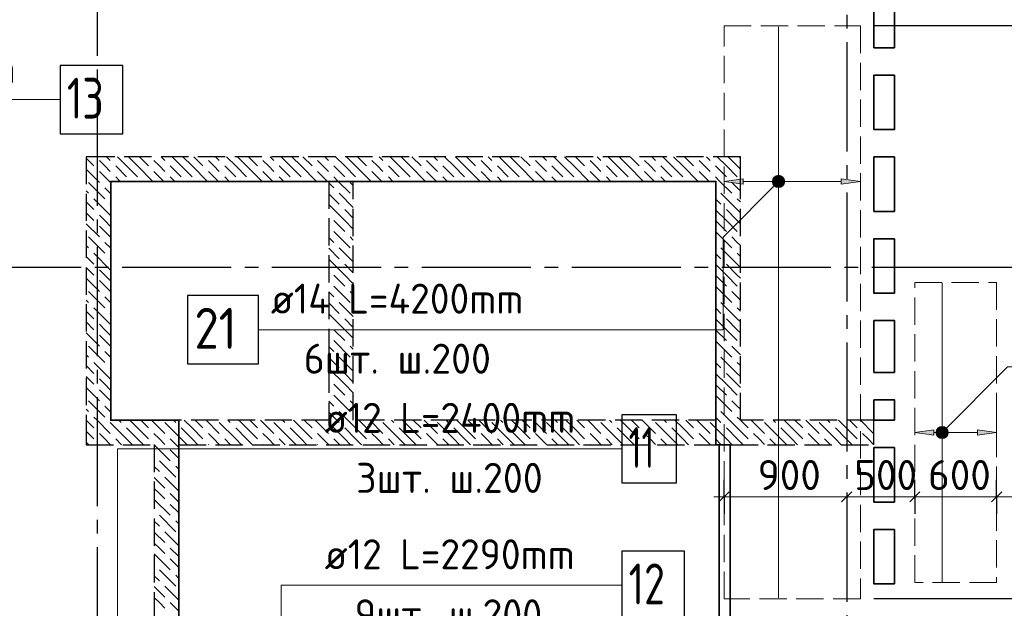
# Model space of a CAD drawing. Header units: millimetres. Extents: x 40580 to 1930067, y -240640 to 81020.
# Tile 335 of 656: x 1005202 to 1012426, y -214398 to -210084. Entities that reach past the tile are written whole.
import ezdxf

# ---------------------------------------------------------------- set-up
doc = ezdxf.new("R2010")
doc.units = ezdxf.units.MM
for name, pattern in [('______2', [270, 200, -70]), ('______5', [1100, 800, -100, 100, -100]), ('CENTER', [2, 1.25, -0.25, 0.25, -0.25])]:
    doc.linetypes.add(name, pattern=pattern)
for name, color, linetype, lineweight in [('Standard', 7, 'Continuous', 25), ('ДОП Верх по Х', 7, 'Continuous', 25), ('ЖБ Перекрытие верхний уровень', 7, 'Continuous', 35), ('ОСИ', 7, 'CENTER', 15), ('Позиционная метка номер позиции', 7, 'Continuous', 13), ('Примечания', 7, 'Continuous', 13)]:
    doc.layers.add(name, color=color, linetype=linetype, lineweight=lineweight)
doc.layers.add('ЖБ Балка Вышележаща', color=7, linetype='Continuous')
doc.layers.add('Размерная выноска', color=7, linetype='Continuous')
doc.layers.add('ЖБ Стена верхний уровень', color=7, linetype='______2', true_color=0x656565)
doc.styles.add('ISOCPEUR', font='isocpeur.ttf')

msp = doc.modelspace()

# ---------------------------------------------------------------- hatches: boundary and pattern name
at = {"layer": 'ДОП Верх по Х', "linetype": 'Continuous', "lineweight": 13, "transparency": 33554687}
for points in [[(1010510.1, -211289.6), (1010370.1, -211269.6), (1010510.1, -211249.6)], [(1011910.1, -213129.6), (1011770.1, -213109.6), (1011910.1, -213089.6)]]:
    msp.add_hatch(color=7, dxfattribs=at).paths.add_polyline_path(points, flags=16)
for points in [[(1010737.9, -211288.4), (1010737.9, -211250.9), (1010732.6, -211269.6)], [(1010737.9, -211250.9), (1010751.4, -211301.9), (1010751.4, -211237.4)], [(1010737.9, -211250.9), (1010737.9, -211288.4), (1010751.4, -211301.9)], [(1010751.4, -211237.4), (1010770.1, -211307.1), (1010770.1, -211232.1)], [(1010751.4, -211237.4), (1010751.4, -211301.9), (1010770.1, -211307.1)], [(1010770.1, -211232.1), (1010770.1, -211307.1), (1010788.9, -211301.9)], [(1010770.1, -211232.1), (1010788.9, -211301.9), (1010788.9, -211237.4)], [(1010788.9, -211237.4), (1010788.9, -211301.9), (1010802.4, -211288.4)], [(1010788.9, -211237.4), (1010802.4, -211288.4), (1010802.4, -211250.9)], [(1010802.4, -211250.9), (1010802.4, -211288.4), (1010807.6, -211269.6)], [(1011230.1, -211289.6), (1011370.1, -211269.6), (1011230.1, -211249.6)], [(1011937.9, -213128.4), (1011937.9, -213090.9), (1011932.6, -213109.6)], [(1011937.9, -213090.9), (1011951.4, -213141.9), (1011951.4, -213077.4)], [(1011937.9, -213090.9), (1011937.9, -213128.4), (1011951.4, -213141.9)], [(1011951.4, -213077.4), (1011970.1, -213147.1), (1011970.1, -213072.1)], [(1011951.4, -213077.4), (1011951.4, -213141.9), (1011970.1, -213147.1)], [(1011970.1, -213072.1), (1011970.1, -213147.1), (1011988.9, -213141.9)], [(1011970.1, -213072.1), (1011988.9, -213141.9), (1011988.9, -213077.4)], [(1011988.9, -213077.4), (1011988.9, -213141.9), (1012002.4, -213128.4)], [(1011988.9, -213077.4), (1012002.4, -213128.4), (1012002.4, -213090.9)], [(1012002.4, -213090.9), (1012002.4, -213128.4), (1012007.6, -213109.6)], [(1012230.1, -213129.6), (1012370.1, -213109.6), (1012230.1, -213089.6)]]:
    msp.add_hatch(color=7, dxfattribs=at).paths.add_polyline_path(points)
at = {"layer": 'Позиционная метка номер позиции', "linetype": 'Continuous', "lineweight": 13, "transparency": 33554687}
for points in [[(1010813.4, -211281.1), (1010758.7, -211226.4), (1010738.3, -211237.8)], [(1010813.4, -211258.2), (1010781.6, -211226.4), (1010758.7, -211226.4)], [(1010813.4, -211258.2), (1010758.7, -211226.4), (1010813.4, -211281.1)], [(1010781.6, -211226.4), (1010813.4, -211258.2), (1010802, -211237.8)], [(1010802, -211301.5), (1010738.3, -211237.8), (1010726.9, -211258.2)], [(1010802, -211301.5), (1010726.9, -211258.2), (1010781.6, -211312.9)], [(1010781.6, -211312.9), (1010726.9, -211258.2), (1010726.9, -211281.1)], [(1010781.6, -211312.9), (1010726.9, -211281.1), (1010758.7, -211312.9)], [(1010758.7, -211312.9), (1010726.9, -211281.1), (1010738.3, -211301.5)], [(1010813.4, -211281.1), (1010738.3, -211237.8), (1010802, -211301.5)], [(1011926.9, -213098.2), (1012002, -213141.4), (1011938.3, -213077.8)], [(1011926.9, -213121.1), (1011981.6, -213152.9), (1011926.9, -213098.2)], [(1011926.9, -213098.2), (1011981.6, -213152.9), (1012002, -213141.4)], [(1011938.3, -213077.8), (1012013.4, -213121.1), (1011958.7, -213066.4)], [(1011938.3, -213077.8), (1012002, -213141.4), (1012013.4, -213121.1)], [(1011958.7, -213066.4), (1012013.4, -213121.1), (1012013.4, -213098.2)], [(1011958.7, -213066.4), (1012013.4, -213098.2), (1011981.6, -213066.4)], [(1011981.6, -213066.4), (1012013.4, -213098.2), (1012002, -213077.8)], [(1011958.7, -213152.9), (1011926.9, -213121.1), (1011938.3, -213141.4)], [(1011926.9, -213121.1), (1011958.7, -213152.9), (1011981.6, -213152.9)]]:
    msp.add_hatch(color=7, dxfattribs=at).paths.add_polyline_path(points)

# ---------------------------------------------------------------- linework, layer by layer
at = {"layer": 'Standard', "color": 251, "linetype": 'Continuous', "lineweight": -3, "true_color": 0x656565, "transparency": 33554687}
for p, q in [((1010370.1, -213581.2), (1010370.1, -213456.2)), ((1011770.1, -213581.2), (1011770.1, -213456.2)), ((1012370.1, -213581.2), (1012370.1, -213456.2)), ((1010370.1, -213581.2), (1010370.1, -213706.2)), ((1011770.1, -213581.2), (1011770.1, -213706.2)), ((1012370.1, -213581.2), (1012370.1, -213706.2))]:
    msp.add_line(p, q, dxfattribs=at)
at = {"layer": 'Standard', "color": 7, "linetype": 'Continuous', "lineweight": 13, "transparency": 33554687}
for p, q in [((1010370.1, -213581.2), (1010295.1, -213581.2)), ((1011270.1, -213581.2), (1011770.1, -213581.2)), ((1011770.1, -213581.2), (1012370.1, -213581.2)), ((1012370.1, -213581.2), (1012520.1, -213581.2))]:
    msp.add_line(p, q, dxfattribs=at)
at = {"layer": 'Standard', "color": 7, "linetype": 'Continuous', "lineweight": 25, "transparency": 33554687}
for p, q in [((1010332.6, -213618.7), (1010407.6, -213543.7)), ((1011232.6, -213618.7), (1011307.6, -213543.7)), ((1011732.6, -213618.7), (1011807.6, -213543.7)), ((1012332.6, -213618.7), (1012407.6, -213543.7))]:
    msp.add_line(p, q, dxfattribs=at)
at = {"layer": 'Standard', "color": 251, "linetype": 'Continuous', "lineweight": -3, "true_color": 0x656565, "transparency": 33554687}
for points in [[(1013658.1, -210129.6), (1013641.1, -210129.6), (1013641.1, -210129.6), (1013641.1, -210129.6), (1013641.1, -210129.6), (1011470.1, -210129.6)], [(1013658.1, -211899.6), (1013641.1, -211899.6), (1013641.1, -211899.6), (1013641.1, -211899.6), (1013641.1, -211899.6), (1011470.1, -211899.6)], [(1013658.1, -214329.6), (1013641.1, -214329.6), (1013641.1, -214329.6), (1013641.1, -214329.6), (1013641.1, -214329.6), (1013641.1, -214329.6), (1013641.1, -214329.6), (1013641.1, -214329.6), (1013641.1, -214329.6), (1011470.1, -214329.6)]]:
    msp.add_lwpolyline(points, dxfattribs=at)
at = {"layer": 'Standard', "color": 7, "linetype": 'Continuous', "lineweight": 13, "transparency": 33554687}
msp.add_lwpolyline([(1010370.1, -213581.2), (1010680.6, -213581.2), (1010680.6, -213581.2), (1011270.1, -213581.2)], dxfattribs=at)
at = {"layer": 'ДОП Верх по Х', "color": 7, "linetype": 'Continuous', "lineweight": 18, "transparency": 33554687}
for p, q in [((1010770.1, -210136.6), (1010770.1, -214322.6)), ((1011970.1, -212015.6), (1011970.1, -214203.6))]:
    msp.add_line(p, q, dxfattribs=at)
at = {"layer": 'ДОП Верх по Х', "color": 251, "linetype": 'Continuous', "lineweight": 13, "true_color": 0x494949, "transparency": 33554687}
for p, q in [((1010370.1, -211269.6), (1010510.1, -211249.6)), ((1010510.1, -211289.6), (1010370.1, -211269.6)), ((1010510.1, -211249.6), (1010510.1, -211289.6)), ((1010510.1, -211269.6), (1010740.1, -211269.6)), ((1010770.1, -211232.1), (1010770.1, -211232.1)), ((1010800.1, -211269.6), (1011230.1, -211269.6)), ((1011370.1, -211269.6), (1011230.1, -211249.6)), ((1011230.1, -211249.6), (1011230.1, -211289.6)), ((1011230.1, -211289.6), (1011370.1, -211269.6)), ((1010770.1, -211307.1), (1010770.1, -211307.1)), ((1011770.1, -213109.6), (1011770.1, -213009.6)), ((1012370.1, -213109.6), (1012370.1, -213009.6)), ((1011770.1, -213109.6), (1011910.1, -213089.6)), ((1011910.1, -213089.6), (1011910.1, -213129.6)), ((1011970.1, -213072.1), (1011970.1, -213072.1)), ((1012370.1, -213109.6), (1012230.1, -213089.6)), ((1012230.1, -213089.6), (1012230.1, -213129.6)), ((1011910.1, -213129.6), (1011770.1, -213109.6)), ((1011770.1, -213109.6), (1011770.1, -213109.6)), ((1011910.1, -213109.6), (1011940.1, -213109.6)), ((1011970.1, -213147.1), (1011970.1, -213147.1)), ((1012000.1, -213109.6), (1012230.1, -213109.6)), ((1012230.1, -213129.6), (1012370.1, -213109.6)), ((1012370.1, -213109.6), (1012370.1, -213109.6))]:
    msp.add_line(p, q, dxfattribs=at)
at = {"layer": 'ДОП Верх по Х', "color": 7, "linetype": 'Continuous', "lineweight": 13, "transparency": 33554687}
for p, q in [((1007024.8, -212356.1), (1009154.8, -212356.1)), ((1007420.1, -213229.6), (1009528.1, -213229.6)), ((1007420.1, -214229.6), (1009506.1, -214229.6))]:
    msp.add_line(p, q, dxfattribs=at)
at = {"layer": 'ДОП Верх по Х', "color": 7, "linetype": 'Continuous', "lineweight": 25, "transparency": 33554687}
for points in [[(1005499, -210919.6), (1005959, -210919.6), (1005959, -210419.6), (1005499, -210419.6), (1005499, -210919.6)], [(1006434.8, -212606.1), (1006954.8, -212606.1), (1006954.8, -212106.1), (1006434.8, -212106.1), (1006434.8, -212606.1)], [(1009620.1, -213479.6), (1010020.1, -213479.6), (1010020.1, -212979.6), (1009620.1, -212979.6), (1009620.1, -213479.6)], [(1009620.1, -214479.6), (1010080.1, -214479.6), (1010080.1, -213979.6), (1009620.1, -213979.6), (1009620.1, -214479.6)]]:
    msp.add_lwpolyline(points, dxfattribs=at)
at = {"layer": 'ДОП Верх по Х', "color": 251, "linetype": 'Continuous', "lineweight": 13, "true_color": 0x494949, "transparency": 33554687}
for centre in [(1010770.1, -211269.6), (1011970.1, -213109.6)]:
    msp.add_circle(centre, 37.5, dxfattribs=at)
at = {"layer": 'ЖБ Балка Вышележаща', "color": 7, "linetype": 'Continuous', "lineweight": 35, "transparency": 33554687}
msp.add_line((1010335.1, -213199.6), (1010335.1, -215729.6), dxfattribs=at)
at = {"layer": 'ЖБ Перекрытие верхний уровень', "color": 7, "linetype": 'Continuous', "lineweight": 35, "transparency": 33554687}
msp.add_line((1010415.1, -215729.6), (1010415.1, -213199.6), dxfattribs=at)
at = {"layer": 'ЖБ Перекрытие верхний уровень', "transparency": 33554687}
for points in [[(1011620.1, -209889.7), (1011620.1, -210289.7), (1011470.1, -210289.7), (1011470.1, -209889.7)], [(1011620.1, -210489.7), (1011620.1, -210889.7), (1011470.1, -210889.7), (1011470.1, -210489.7)], [(1011620.1, -211089.7), (1011620.1, -211489.7), (1011470.1, -211489.7), (1011470.1, -211089.7)], [(1011620.1, -211689.7), (1011620.1, -212089.7), (1011470.1, -212089.7), (1011470.1, -211689.7)], [(1011620.1, -213219.7), (1011620.1, -213619.7), (1011470.1, -213619.7), (1011470.1, -213219.7)], [(1011620.1, -213819.7), (1011620.1, -214219.7), (1011470.1, -214219.7), (1011470.1, -213819.7)]]:
    msp.add_lwpolyline(points, close=True, dxfattribs=at)
at = {"layer": 'ЖБ Перекрытие верхний уровень', "transparency": 33554687, "extrusion": (0, 0, -1)}
for points in [[(-1010415.1, -213199.6), (-1010415.1, -215729.6), (-1006370.1, -215729.6), (-1006370.1, -213019.6), (-1005870.1, -213019.6), (-1005870.1, -211269.6), (-1010310.1, -211269.6), (-1010310.1, -213199.6)], [(-1011470.1, -212289.7), (-1011470.1, -212669.6), (-1011620.1, -212669.6), (-1011620.1, -212289.7)], [(-1011470.1, -212869.6), (-1011470.1, -213019.7), (-1011620.1, -213019.7), (-1011620.1, -212869.6)]]:
    msp.add_lwpolyline(points, close=True, dxfattribs=at)
at = {"layer": 'ЖБ Стена верхний уровень', "color": 251, "linetype": '______2', "lineweight": -3, "true_color": 0x656565, "transparency": 33554687}
for p, q in [((1005870.1, -211089.6), (1005690.1, -211089.6)), ((1005690.1, -211089.6), (1005690.1, -213019.6)), ((1010490.1, -211089.6), (1005870.1, -211089.6)), ((1010490.1, -211269.6), (1010490.1, -211089.6)), ((1005870.1, -211269.6), (1007470.1, -211269.6)), ((1005870.1, -213019.6), (1005870.1, -211269.6)), ((1007470.1, -211269.6), (1007470.1, -213019.6)), ((1007650.1, -211269.6), (1010310.1, -211269.6)), ((1007650.1, -213019.6), (1007650.1, -211269.6)), ((1010310.1, -211269.6), (1010310.1, -213019.6)), ((1010490.1, -213019.6), (1010490.1, -211269.6)), ((1005690.1, -213019.6), (1005690.1, -213199.6)), ((1007470.1, -213019.6), (1005870.1, -213019.6)), ((1010310.1, -213019.6), (1007650.1, -213019.6)), ((1011470.1, -213019.6), (1010490.1, -213019.6)), ((1011470.1, -213199.6), (1011470.1, -213019.6)), ((1005690.1, -213199.6), (1006190.1, -213199.6)), ((1006190.1, -213199.6), (1006190.1, -215729.6)), ((1006370.1, -213199.6), (1011470.1, -213199.6)), ((1006370.1, -215729.6), (1006370.1, -213199.6))]:
    msp.add_line(p, q, dxfattribs=at)
at = {"layer": 'ЖБ Стена верхний уровень', "color": 9, "linetype": 'Continuous', "lineweight": -3, "true_color": 0xc7c7c7, "transparency": 33554687}
for p, q in [((1005690.1, -211099.6), (1005747.1, -211156.5)), ((1005827.1, -211156.5), (1005787.1, -211116.5)), ((1005867.1, -211196.5), (1005827.1, -211156.5)), ((1005840.2, -211089.6), (1005867.1, -211116.5)), ((1005907.1, -211156.5), (1005987.1, -211236.5)), ((1005987.1, -211156.5), (1005920.2, -211089.6)), ((1005987.1, -211156.5), (1006067.1, -211236.5)), ((1006000.2, -211089.6), (1006067.1, -211156.5)), ((1006067.1, -211156.5), (1006180.2, -211269.6)), ((1006080.2, -211089.6), (1006147.1, -211156.5)), ((1006227.1, -211156.5), (1006187.1, -211116.5)), ((1006267.1, -211196.5), (1006227.1, -211156.5)), ((1006240.2, -211089.6), (1006267.1, -211116.5)), ((1006307.1, -211156.5), (1006387.1, -211236.5)), ((1006387.1, -211156.5), (1006320.2, -211089.6)), ((1006387.1, -211156.5), (1006467.1, -211236.5)), ((1006400.2, -211089.6), (1006467.1, -211156.5)), ((1006467.1, -211156.5), (1006580.2, -211269.6)), ((1006480.2, -211089.6), (1006547.1, -211156.5)), ((1006627.1, -211156.5), (1006587.1, -211116.5)), ((1006667.1, -211196.5), (1006627.1, -211156.5)), ((1006640.2, -211089.6), (1006667.1, -211116.5)), ((1006707.1, -211156.5), (1006787.1, -211236.5)), ((1006787.1, -211156.5), (1006720.2, -211089.6)), ((1006787.1, -211156.5), (1006867.1, -211236.5)), ((1006800.2, -211089.6), (1006867.1, -211156.5)), ((1006867.1, -211156.5), (1006980.2, -211269.6)), ((1006880.2, -211089.6), (1006947.1, -211156.5)), ((1007027.1, -211156.5), (1006987.1, -211116.5)), ((1007067.1, -211196.5), (1007027.1, -211156.5)), ((1007040.2, -211089.6), (1007067.1, -211116.5)), ((1007107.1, -211156.5), (1007187.1, -211236.5)), ((1007187.1, -211156.5), (1007120.2, -211089.6)), ((1007187.1, -211156.5), (1007267.1, -211236.5)), ((1007200.2, -211089.6), (1007267.1, -211156.5)), ((1007267.1, -211156.5), (1007380.2, -211269.6)), ((1007280.2, -211089.6), (1007347.1, -211156.5)), ((1007427.1, -211156.5), (1007387.1, -211116.5)), ((1007467.1, -211196.5), (1007427.1, -211156.5)), ((1007440.2, -211089.6), (1007467.1, -211116.5)), ((1007507.1, -211156.5), (1007587.1, -211236.5)), ((1007587.1, -211156.5), (1007520.2, -211089.6)), ((1007587.1, -211156.5), (1007667.1, -211236.5)), ((1007600.2, -211089.6), (1007667.1, -211156.5)), ((1007667.1, -211156.5), (1007780.2, -211269.6)), ((1007680.2, -211089.6), (1007747.1, -211156.5)), ((1007827.1, -211156.5), (1007787.1, -211116.5)), ((1007867.1, -211196.5), (1007827.1, -211156.5)), ((1007840.2, -211089.6), (1007867.1, -211116.5)), ((1007907.1, -211156.5), (1007987.1, -211236.5)), ((1007987.1, -211156.5), (1007920.2, -211089.6)), ((1007987.1, -211156.5), (1008067.1, -211236.5)), ((1008000.2, -211089.6), (1008067.1, -211156.5)), ((1008067.1, -211156.5), (1008180.2, -211269.6)), ((1008080.2, -211089.6), (1008147.1, -211156.5)), ((1008227.1, -211156.5), (1008187.1, -211116.5)), ((1008267.1, -211196.5), (1008227.1, -211156.5)), ((1008240.2, -211089.6), (1008267.1, -211116.5)), ((1008307.1, -211156.5), (1008387.1, -211236.5)), ((1008387.1, -211156.5), (1008320.2, -211089.6)), ((1008387.1, -211156.5), (1008467.1, -211236.5)), ((1008400.2, -211089.6), (1008467.1, -211156.5)), ((1008467.1, -211156.5), (1008580.2, -211269.6)), ((1008480.2, -211089.6), (1008547.1, -211156.5)), ((1008627.1, -211156.5), (1008587.1, -211116.5)), ((1008667.1, -211196.5), (1008627.1, -211156.5)), ((1008640.2, -211089.6), (1008667.1, -211116.5)), ((1008707.1, -211156.5), (1008787.1, -211236.5)), ((1008787.1, -211156.5), (1008720.2, -211089.6)), ((1008787.1, -211156.5), (1008867.1, -211236.5)), ((1008800.2, -211089.6), (1008867.1, -211156.5)), ((1008867.1, -211156.5), (1008980.2, -211269.6)), ((1008880.2, -211089.6), (1008947.1, -211156.5)), ((1009027.1, -211156.5), (1008987.1, -211116.5)), ((1009067.1, -211196.5), (1009027.1, -211156.5)), ((1009040.2, -211089.6), (1009067.1, -211116.5)), ((1009107.1, -211156.5), (1009187.1, -211236.5)), ((1009187.1, -211156.5), (1009120.2, -211089.6)), ((1009187.1, -211156.5), (1009267.1, -211236.5)), ((1009200.2, -211089.6), (1009267.1, -211156.5)), ((1009267.1, -211156.5), (1009380.2, -211269.6)), ((1009280.2, -211089.6), (1009347.1, -211156.5)), ((1009427.1, -211156.5), (1009387.1, -211116.5)), ((1009467.1, -211196.5), (1009427.1, -211156.5)), ((1009440.2, -211089.6), (1009467.1, -211116.5)), ((1009507.1, -211156.5), (1009587.1, -211236.5)), ((1009587.1, -211156.5), (1009520.2, -211089.6)), ((1009587.1, -211156.5), (1009667.1, -211236.5)), ((1009600.2, -211089.6), (1009667.1, -211156.5)), ((1009667.1, -211156.5), (1009780.2, -211269.6)), ((1009680.2, -211089.6), (1009747.1, -211156.5)), ((1009827.1, -211156.5), (1009787.1, -211116.5)), ((1009867.1, -211196.5), (1009827.1, -211156.5)), ((1009840.2, -211089.6), (1009867.1, -211116.5)), ((1009907.1, -211156.5), (1009987.1, -211236.5)), ((1009987.1, -211156.5), (1009920.2, -211089.6)), ((1009987.1, -211156.5), (1010067.1, -211236.5)), ((1010000.2, -211089.6), (1010067.1, -211156.5)), ((1010067.1, -211156.5), (1010180.2, -211269.6)), ((1010080.2, -211089.6), (1010147.1, -211156.5)), ((1010227.1, -211156.5), (1010187.1, -211116.5)), ((1010267.1, -211196.5), (1010227.1, -211156.5)), ((1010240.2, -211089.6), (1010267.1, -211116.5)), ((1010307.1, -211156.5), (1010387.1, -211236.5)), ((1010387.1, -211156.5), (1010320.2, -211089.6)), ((1010387.1, -211156.5), (1010467.1, -211236.5)), ((1010400.2, -211089.6), (1010467.1, -211156.5)), ((1010467.1, -211156.5), (1010490.1, -211179.6)), ((1010480.2, -211089.6), (1010490.1, -211099.6)), ((1005690.1, -211179.6), (1005787.1, -211276.5)), ((1005787.1, -211196.5), (1005870.1, -211279.6)), ((1006187.1, -211196.5), (1006260.2, -211269.6)), ((1006587.1, -211196.5), (1006660.2, -211269.6)), ((1006987.1, -211196.5), (1007060.2, -211269.6)), ((1007387.1, -211196.5), (1007460.2, -211269.6)), ((1007787.1, -211196.5), (1007860.2, -211269.6)), ((1008187.1, -211196.5), (1008260.2, -211269.6)), ((1008587.1, -211196.5), (1008660.2, -211269.6)), ((1008987.1, -211196.5), (1009060.2, -211269.6)), ((1009387.1, -211196.5), (1009460.2, -211269.6)), ((1009787.1, -211196.5), (1009860.2, -211269.6)), ((1010187.1, -211196.5), (1010260.2, -211269.6)), ((1005707.1, -211276.5), (1005827.1, -211396.5)), ((1005907.1, -211236.5), (1005940.2, -211269.6)), ((1006307.1, -211236.5), (1006340.2, -211269.6)), ((1006707.1, -211236.5), (1006740.2, -211269.6)), ((1007107.1, -211236.5), (1007140.2, -211269.6)), ((1007470.1, -211279.6), (1007507.1, -211316.5)), ((1007507.1, -211236.5), (1007540.2, -211269.6)), ((1007540.2, -211269.6), (1007627.1, -211356.5)), ((1007650.1, -211299.6), (1007627.1, -211276.5)), ((1007907.1, -211236.5), (1007940.2, -211269.6)), ((1008307.1, -211236.5), (1008340.2, -211269.6)), ((1008707.1, -211236.5), (1008740.2, -211269.6)), ((1009107.1, -211236.5), (1009140.2, -211269.6)), ((1009507.1, -211236.5), (1009540.2, -211269.6)), ((1009907.1, -211236.5), (1009940.2, -211269.6)), ((1010307.1, -211236.5), (1010340.2, -211269.6)), ((1010340.2, -211269.6), (1010427.1, -211356.5)), ((1010467.1, -211316.5), (1010427.1, -211276.5)), ((1005707.1, -211356.5), (1005690.1, -211339.6)), ((1005827.1, -211316.5), (1005870.1, -211359.5)), ((1007470.1, -211359.5), (1007547.1, -211436.5)), ((1007650.1, -211459.6), (1007547.1, -211356.5)), ((1010467.1, -211476.5), (1010347.1, -211356.5)), ((1010490.1, -211339.6), (1010467.1, -211316.5)), ((1005690.1, -211419.6), (1005747.1, -211476.5)), ((1005747.1, -211396.5), (1005867.1, -211516.5)), ((1005870.1, -211439.5), (1005867.1, -211436.5)), ((1007587.1, -211556.5), (1007470.1, -211439.5)), ((1010310.1, -211399.6), (1010347.1, -211436.5)), ((1010467.1, -211396.5), (1010490.1, -211419.6)), ((1005690.1, -211499.6), (1005747.1, -211556.5)), ((1005827.1, -211556.5), (1005787.1, -211516.5)), ((1007587.1, -211476.5), (1007650.1, -211539.6)), ((1010387.1, -211556.5), (1010310.1, -211479.6)), ((1010387.1, -211476.5), (1010467.1, -211556.5)), ((1010467.1, -211476.5), (1010490.1, -211499.6)), ((1005690.1, -211579.6), (1005787.1, -211676.5)), ((1005867.1, -211596.5), (1005827.1, -211556.5)), ((1007507.1, -211556.5), (1007587.1, -211636.5)), ((1007587.1, -211556.5), (1007650.1, -211619.5)), ((1010310.1, -211559.6), (1010387.1, -211636.5)), ((1010387.1, -211556.5), (1010467.1, -211636.5)), ((1010467.1, -211556.5), (1010490.1, -211579.6)), ((1005787.1, -211596.5), (1005870.1, -211679.6)), ((1007507.1, -211636.5), (1007627.1, -211756.5)), ((1010310.1, -211639.6), (1010427.1, -211756.5)), ((1005707.1, -211676.5), (1005827.1, -211796.5)), ((1005827.1, -211716.5), (1005870.1, -211759.5)), ((1007470.1, -211679.6), (1007507.1, -211716.5)), ((1007650.1, -211699.6), (1007627.1, -211676.5)), ((1010467.1, -211716.5), (1010427.1, -211676.5)), ((1010490.1, -211739.6), (1010467.1, -211716.5)), ((1005707.1, -211756.5), (1005690.1, -211739.6)), ((1005747.1, -211796.5), (1005867.1, -211916.5)), ((1007470.1, -211759.5), (1007547.1, -211836.5)), ((1007650.1, -211859.6), (1007547.1, -211756.5)), ((1010310.1, -211799.6), (1010347.1, -211836.5)), ((1010467.1, -211876.5), (1010347.1, -211756.5)), ((1010467.1, -211796.5), (1010490.1, -211819.6)), ((1005690.1, -211819.6), (1005747.1, -211876.5)), ((1005870.1, -211839.5), (1005867.1, -211836.5)), ((1007587.1, -211956.5), (1007470.1, -211839.5)), ((1007587.1, -211876.5), (1007650.1, -211939.6)), ((1010387.1, -211956.5), (1010310.1, -211879.6)), ((1010387.1, -211876.5), (1010467.1, -211956.5)), ((1010467.1, -211876.5), (1010490.1, -211899.6)), ((1005690.1, -211899.6), (1005747.1, -211956.5)), ((1005827.1, -211956.5), (1005787.1, -211916.5)), ((1005690.1, -211979.6), (1005787.1, -212076.5)), ((1005787.1, -211996.5), (1005870.1, -212079.6)), ((1005867.1, -211996.5), (1005827.1, -211956.5)), ((1007507.1, -211956.5), (1007587.1, -212036.5)), ((1007587.1, -211956.5), (1007650.1, -212019.5)), ((1010310.1, -211959.6), (1010387.1, -212036.5)), ((1010387.1, -211956.5), (1010467.1, -212036.5)), ((1010467.1, -211956.5), (1010490.1, -211979.6)), ((1005707.1, -212076.5), (1005827.1, -212196.5)), ((1007470.1, -212079.6), (1007507.1, -212116.5)), ((1007507.1, -212036.5), (1007627.1, -212156.5)), ((1007650.1, -212099.6), (1007627.1, -212076.5)), ((1010310.1, -212039.6), (1010427.1, -212156.5)), ((1010467.1, -212116.5), (1010427.1, -212076.5)), ((1005707.1, -212156.5), (1005690.1, -212139.6)), ((1005827.1, -212116.5), (1005870.1, -212159.5)), ((1007470.1, -212159.5), (1007547.1, -212236.5)), ((1007650.1, -212259.6), (1007547.1, -212156.5)), ((1010467.1, -212276.5), (1010347.1, -212156.5)), ((1010490.1, -212139.6), (1010467.1, -212116.5)), ((1005690.1, -212219.6), (1005747.1, -212276.5)), ((1005747.1, -212196.5), (1005867.1, -212316.5)), ((1005870.1, -212239.5), (1005867.1, -212236.5)), ((1007587.1, -212356.5), (1007470.1, -212239.5)), ((1010310.1, -212199.6), (1010347.1, -212236.5)), ((1010467.1, -212196.5), (1010490.1, -212219.6)), ((1005690.1, -212299.6), (1005747.1, -212356.5)), ((1007587.1, -212276.5), (1007650.1, -212339.6)), ((1010387.1, -212356.5), (1010310.1, -212279.6)), ((1010387.1, -212276.5), (1010467.1, -212356.5)), ((1010467.1, -212276.5), (1010490.1, -212299.6)), ((1005690.1, -212379.6), (1005787.1, -212476.5)), ((1005827.1, -212356.5), (1005787.1, -212316.5)), ((1005867.1, -212396.5), (1005827.1, -212356.5)), ((1007507.1, -212356.5), (1007587.1, -212436.5)), ((1007587.1, -212356.5), (1007650.1, -212419.5)), ((1010310.1, -212359.6), (1010387.1, -212436.5)), ((1010387.1, -212356.5), (1010467.1, -212436.5)), ((1010467.1, -212356.5), (1010490.1, -212379.6)), ((1005787.1, -212396.5), (1005870.1, -212479.6)), ((1007507.1, -212436.5), (1007627.1, -212556.5)), ((1010310.1, -212439.6), (1010427.1, -212556.5)), ((1005707.1, -212476.5), (1005827.1, -212596.5)), ((1005827.1, -212516.5), (1005870.1, -212559.5)), ((1007470.1, -212479.6), (1007507.1, -212516.5)), ((1007650.1, -212499.6), (1007627.1, -212476.5)), ((1010467.1, -212516.5), (1010427.1, -212476.5)), ((1010490.1, -212539.6), (1010467.1, -212516.5)), ((1005707.1, -212556.5), (1005690.1, -212539.6)), ((1005747.1, -212596.5), (1005867.1, -212716.5)), ((1007470.1, -212559.5), (1007547.1, -212636.5)), ((1007650.1, -212659.6), (1007547.1, -212556.5)), ((1010310.1, -212599.6), (1010347.1, -212636.5)), ((1010467.1, -212676.5), (1010347.1, -212556.5)), ((1010467.1, -212596.5), (1010490.1, -212619.6)), ((1005690.1, -212619.6), (1005747.1, -212676.5)), ((1005870.1, -212639.5), (1005867.1, -212636.5)), ((1007587.1, -212756.5), (1007470.1, -212639.5)), ((1005690.1, -212699.6), (1005747.1, -212756.5)), ((1005827.1, -212756.5), (1005787.1, -212716.5)), ((1007587.1, -212676.5), (1007650.1, -212739.6)), ((1010387.1, -212756.5), (1010310.1, -212679.6)), ((1010387.1, -212676.5), (1010467.1, -212756.5)), ((1010467.1, -212676.5), (1010490.1, -212699.6)), ((1005690.1, -212779.6), (1005787.1, -212876.5)), ((1005787.1, -212796.5), (1005870.1, -212879.6)), ((1005867.1, -212796.5), (1005827.1, -212756.5)), ((1007507.1, -212756.5), (1007587.1, -212836.5)), ((1007587.1, -212756.5), (1007650.1, -212819.5)), ((1010310.1, -212759.6), (1010387.1, -212836.5)), ((1010387.1, -212756.5), (1010467.1, -212836.5)), ((1010467.1, -212756.5), (1010490.1, -212779.6)), ((1005707.1, -212876.5), (1005827.1, -212996.5)), ((1007470.1, -212879.6), (1007507.1, -212916.5)), ((1007507.1, -212836.5), (1007627.1, -212956.5)), ((1007650.1, -212899.6), (1007627.1, -212876.5)), ((1010310.1, -212839.6), (1010427.1, -212956.5)), ((1010467.1, -212916.5), (1010427.1, -212876.5)), ((1005707.1, -212956.5), (1005690.1, -212939.6)), ((1005827.1, -212916.5), (1005870.1, -212959.5)), ((1007470.1, -212959.5), (1007530.2, -213019.6)), ((1007610.2, -213019.6), (1007547.1, -212956.5)), ((1010410.2, -213019.6), (1010347.1, -212956.5)), ((1010490.1, -212939.6), (1010467.1, -212916.5)), ((1005690.1, -213019.6), (1005690.2, -213019.6)), ((1005690.2, -213019.6), (1005747.1, -213076.5)), ((1005747.1, -212996.5), (1005770.2, -213019.6)), ((1005770.2, -213019.6), (1005867.1, -213116.5)), ((1005930.2, -213019.6), (1005947.1, -213036.5)), ((1006067.1, -213076.5), (1006010.2, -213019.6)), ((1006090.2, -213019.6), (1006147.1, -213076.5)), ((1006170.2, -213019.6), (1006267.1, -213116.5)), ((1006330.2, -213019.6), (1006347.1, -213036.5)), ((1006467.1, -213076.5), (1006410.2, -213019.6)), ((1006490.2, -213019.6), (1006547.1, -213076.5)), ((1006570.2, -213019.6), (1006667.1, -213116.5)), ((1006730.2, -213019.6), (1006747.1, -213036.5)), ((1006867.1, -213076.5), (1006810.2, -213019.6)), ((1006890.2, -213019.6), (1006947.1, -213076.5)), ((1006970.2, -213019.6), (1007067.1, -213116.5)), ((1007130.2, -213019.6), (1007147.1, -213036.5)), ((1007267.1, -213076.5), (1007210.2, -213019.6)), ((1007290.2, -213019.6), (1007347.1, -213076.5)), ((1007370.2, -213019.6), (1007467.1, -213116.5)), ((1007530.2, -213019.6), (1007547.1, -213036.5)), ((1007667.1, -213076.5), (1007610.2, -213019.6)), ((1007690.2, -213019.6), (1007747.1, -213076.5)), ((1007770.2, -213019.6), (1007867.1, -213116.5)), ((1007930.2, -213019.6), (1007947.1, -213036.5)), ((1008067.1, -213076.5), (1008010.2, -213019.6)), ((1008090.2, -213019.6), (1008147.1, -213076.5)), ((1008170.2, -213019.6), (1008267.1, -213116.5)), ((1008330.2, -213019.6), (1008347.1, -213036.5)), ((1008467.1, -213076.5), (1008410.2, -213019.6)), ((1008490.2, -213019.6), (1008547.1, -213076.5)), ((1008570.2, -213019.6), (1008667.1, -213116.5)), ((1008730.2, -213019.6), (1008747.1, -213036.5)), ((1008867.1, -213076.5), (1008810.2, -213019.6)), ((1008890.2, -213019.6), (1008947.1, -213076.5)), ((1008970.2, -213019.6), (1009067.1, -213116.5)), ((1009130.2, -213019.6), (1009147.1, -213036.5)), ((1009267.1, -213076.5), (1009210.2, -213019.6)), ((1009290.2, -213019.6), (1009347.1, -213076.5)), ((1009370.2, -213019.6), (1009467.1, -213116.5)), ((1009530.2, -213019.6), (1009547.1, -213036.5)), ((1009667.1, -213076.5), (1009610.2, -213019.6)), ((1009690.2, -213019.6), (1009747.1, -213076.5)), ((1009770.2, -213019.6), (1009867.1, -213116.5)), ((1009930.2, -213019.6), (1009947.1, -213036.5)), ((1010067.1, -213076.5), (1010010.2, -213019.6)), ((1010090.2, -213019.6), (1010147.1, -213076.5)), ((1010170.2, -213019.6), (1010267.1, -213116.5)), ((1010310.1, -212999.6), (1010330.2, -213019.6)), ((1010330.2, -213019.6), (1010347.1, -213036.5)), ((1010467.1, -213076.5), (1010410.2, -213019.6)), ((1010467.1, -212996.5), (1010490.1, -213019.6)), ((1010490.2, -213019.6), (1010547.1, -213076.5)), ((1010570.2, -213019.6), (1010667.1, -213116.5)), ((1010730.2, -213019.6), (1010747.1, -213036.5)), ((1010867.1, -213076.5), (1010810.2, -213019.6)), ((1010890.2, -213019.6), (1010947.1, -213076.5)), ((1010970.2, -213019.6), (1011067.1, -213116.5)), ((1011130.2, -213019.6), (1011147.1, -213036.5)), ((1011267.1, -213076.5), (1011210.2, -213019.6)), ((1011290.2, -213019.6), (1011347.1, -213076.5)), ((1011370.2, -213019.6), (1011467.1, -213116.5)), ((1005690.1, -213099.6), (1005747.1, -213156.5)), ((1005987.1, -213156.5), (1005867.1, -213036.5)), ((1005987.1, -213076.5), (1006067.1, -213156.5)), ((1006067.1, -213076.5), (1006147.1, -213156.5)), ((1006387.1, -213156.5), (1006267.1, -213036.5)), ((1006387.1, -213076.5), (1006467.1, -213156.5)), ((1006467.1, -213076.5), (1006547.1, -213156.5)), ((1006787.1, -213156.5), (1006667.1, -213036.5)), ((1006787.1, -213076.5), (1006867.1, -213156.5)), ((1006867.1, -213076.5), (1006947.1, -213156.5)), ((1007187.1, -213156.5), (1007067.1, -213036.5)), ((1007187.1, -213076.5), (1007267.1, -213156.5)), ((1007267.1, -213076.5), (1007347.1, -213156.5)), ((1007587.1, -213156.5), (1007467.1, -213036.5)), ((1007587.1, -213076.5), (1007667.1, -213156.5)), ((1007667.1, -213076.5), (1007747.1, -213156.5)), ((1007987.1, -213156.5), (1007867.1, -213036.5)), ((1007987.1, -213076.5), (1008067.1, -213156.5)), ((1008067.1, -213076.5), (1008147.1, -213156.5)), ((1008387.1, -213156.5), (1008267.1, -213036.5)), ((1008387.1, -213076.5), (1008467.1, -213156.5)), ((1008467.1, -213076.5), (1008547.1, -213156.5)), ((1008787.1, -213156.5), (1008667.1, -213036.5)), ((1008787.1, -213076.5), (1008867.1, -213156.5)), ((1008867.1, -213076.5), (1008947.1, -213156.5)), ((1009187.1, -213156.5), (1009067.1, -213036.5)), ((1009187.1, -213076.5), (1009267.1, -213156.5)), ((1009267.1, -213076.5), (1009347.1, -213156.5)), ((1009587.1, -213156.5), (1009467.1, -213036.5)), ((1009587.1, -213076.5), (1009667.1, -213156.5)), ((1009667.1, -213076.5), (1009747.1, -213156.5)), ((1009987.1, -213156.5), (1009867.1, -213036.5)), ((1009987.1, -213076.5), (1010067.1, -213156.5)), ((1010067.1, -213076.5), (1010147.1, -213156.5)), ((1010387.1, -213156.5), (1010267.1, -213036.5)), ((1010387.1, -213076.5), (1010467.1, -213156.5)), ((1010467.1, -213076.5), (1010547.1, -213156.5)), ((1010787.1, -213156.5), (1010667.1, -213036.5)), ((1010787.1, -213076.5), (1010867.1, -213156.5)), ((1010867.1, -213076.5), (1010947.1, -213156.5)), ((1011187.1, -213156.5), (1011067.1, -213036.5)), ((1011187.1, -213076.5), (1011267.1, -213156.5)), ((1011267.1, -213076.5), (1011347.1, -213156.5)), ((1011470.1, -213039.5), (1011467.1, -213036.5)), ((1005690.1, -213179.6), (1005710.2, -213199.6)), ((1005827.1, -213156.5), (1005787.1, -213116.5)), ((1005867.1, -213196.5), (1005827.1, -213156.5)), ((1005907.1, -213156.5), (1005950.2, -213199.6)), ((1005987.1, -213156.5), (1006030.2, -213199.6)), ((1006067.1, -213156.5), (1006110.2, -213199.6)), ((1006227.1, -213156.5), (1006187.1, -213116.5)), ((1006267.1, -213196.5), (1006227.1, -213156.5)), ((1006307.1, -213156.5), (1006350.2, -213199.6)), ((1006387.1, -213156.5), (1006430.2, -213199.6)), ((1006467.1, -213156.5), (1006510.2, -213199.6)), ((1006627.1, -213156.5), (1006587.1, -213116.5)), ((1006667.1, -213196.5), (1006627.1, -213156.5)), ((1006707.1, -213156.5), (1006750.2, -213199.6)), ((1006787.1, -213156.5), (1006830.2, -213199.6)), ((1006867.1, -213156.5), (1006910.2, -213199.6)), ((1007027.1, -213156.5), (1006987.1, -213116.5)), ((1007067.1, -213196.5), (1007027.1, -213156.5)), ((1007107.1, -213156.5), (1007150.2, -213199.6)), ((1007187.1, -213156.5), (1007230.2, -213199.6)), ((1007267.1, -213156.5), (1007310.2, -213199.6)), ((1007427.1, -213156.5), (1007387.1, -213116.5)), ((1007467.1, -213196.5), (1007427.1, -213156.5)), ((1007507.1, -213156.5), (1007550.2, -213199.6)), ((1007587.1, -213156.5), (1007630.2, -213199.6)), ((1007667.1, -213156.5), (1007710.2, -213199.6)), ((1007827.1, -213156.5), (1007787.1, -213116.5)), ((1007867.1, -213196.5), (1007827.1, -213156.5)), ((1007907.1, -213156.5), (1007950.2, -213199.6)), ((1007987.1, -213156.5), (1008030.2, -213199.6)), ((1008067.1, -213156.5), (1008110.2, -213199.6)), ((1008227.1, -213156.5), (1008187.1, -213116.5)), ((1008267.1, -213196.5), (1008227.1, -213156.5)), ((1008307.1, -213156.5), (1008350.2, -213199.6)), ((1008387.1, -213156.5), (1008430.2, -213199.6)), ((1008467.1, -213156.5), (1008510.2, -213199.6)), ((1008627.1, -213156.5), (1008587.1, -213116.5)), ((1008667.1, -213196.5), (1008627.1, -213156.5)), ((1008707.1, -213156.5), (1008750.2, -213199.6)), ((1008787.1, -213156.5), (1008830.2, -213199.6)), ((1008867.1, -213156.5), (1008910.2, -213199.6)), ((1009027.1, -213156.5), (1008987.1, -213116.5)), ((1009067.1, -213196.5), (1009027.1, -213156.5)), ((1009107.1, -213156.5), (1009150.2, -213199.6)), ((1009187.1, -213156.5), (1009230.2, -213199.6)), ((1009267.1, -213156.5), (1009310.2, -213199.6)), ((1009427.1, -213156.5), (1009387.1, -213116.5)), ((1009467.1, -213196.5), (1009427.1, -213156.5)), ((1009507.1, -213156.5), (1009550.2, -213199.6)), ((1009587.1, -213156.5), (1009630.2, -213199.6)), ((1009667.1, -213156.5), (1009710.2, -213199.6)), ((1009827.1, -213156.5), (1009787.1, -213116.5)), ((1009867.1, -213196.5), (1009827.1, -213156.5)), ((1009907.1, -213156.5), (1009950.2, -213199.6)), ((1009987.1, -213156.5), (1010030.2, -213199.6)), ((1010067.1, -213156.5), (1010110.2, -213199.6)), ((1010227.1, -213156.5), (1010187.1, -213116.5)), ((1010267.1, -213196.5), (1010227.1, -213156.5)), ((1010307.1, -213156.5), (1010350.2, -213199.6)), ((1010387.1, -213156.5), (1010430.2, -213199.6)), ((1010467.1, -213156.5), (1010510.2, -213199.6)), ((1010627.1, -213156.5), (1010587.1, -213116.5)), ((1010667.1, -213196.5), (1010627.1, -213156.5)), ((1010707.1, -213156.5), (1010750.2, -213199.6)), ((1010787.1, -213156.5), (1010830.2, -213199.6)), ((1010867.1, -213156.5), (1010910.2, -213199.6)), ((1011027.1, -213156.5), (1010987.1, -213116.5)), ((1011067.1, -213196.5), (1011027.1, -213156.5)), ((1011107.1, -213156.5), (1011150.2, -213199.6)), ((1011187.1, -213156.5), (1011230.2, -213199.6)), ((1011267.1, -213156.5), (1011310.2, -213199.6)), ((1011427.1, -213156.5), (1011387.1, -213116.5)), ((1011467.1, -213196.5), (1011427.1, -213156.5)), ((1005787.1, -213196.5), (1005790.2, -213199.6)), ((1006187.1, -213196.5), (1006190.2, -213199.6)), ((1006190.2, -213199.6), (1006307.1, -213316.5)), ((1006307.1, -213236.5), (1006370.1, -213299.6)), ((1006350.2, -213199.6), (1006370.1, -213219.6)), ((1006587.1, -213196.5), (1006590.2, -213199.6)), ((1006987.1, -213196.5), (1006990.2, -213199.6)), ((1007387.1, -213196.5), (1007390.2, -213199.6)), ((1007787.1, -213196.5), (1007790.2, -213199.6)), ((1008187.1, -213196.5), (1008190.2, -213199.6)), ((1008587.1, -213196.5), (1008590.2, -213199.6)), ((1008987.1, -213196.5), (1008990.2, -213199.6)), ((1009387.1, -213196.5), (1009390.2, -213199.6)), ((1009787.1, -213196.5), (1009790.2, -213199.6)), ((1010187.1, -213196.5), (1010190.2, -213199.6)), ((1010587.1, -213196.5), (1010590.2, -213199.6)), ((1010987.1, -213196.5), (1010990.2, -213199.6)), ((1011387.1, -213196.5), (1011390.2, -213199.6)), ((1006227.1, -213316.5), (1006347.1, -213436.5)), ((1006190.1, -213359.6), (1006227.1, -213396.5)), ((1006370.1, -213379.6), (1006347.1, -213356.5)), ((1006190.1, -213439.5), (1006267.1, -213516.5)), ((1006370.1, -213539.6), (1006267.1, -213436.5)), ((1006227.1, -213556.5), (1006190.1, -213519.6)), ((1006190.1, -213599.6), (1006307.1, -213716.5)), ((1006267.1, -213596.5), (1006227.1, -213556.5)), ((1006307.1, -213556.5), (1006370.1, -213619.6)), ((1006307.1, -213636.5), (1006370.1, -213699.6)), ((1006227.1, -213716.5), (1006347.1, -213836.5)), ((1006370.1, -213779.6), (1006347.1, -213756.5)), ((1006190.1, -213759.6), (1006227.1, -213796.5)), ((1006190.1, -213839.5), (1006267.1, -213916.5)), ((1006370.1, -213939.6), (1006267.1, -213836.5)), ((1006227.1, -213956.5), (1006190.1, -213919.6)), ((1006267.1, -213996.5), (1006227.1, -213956.5)), ((1006307.1, -213956.5), (1006370.1, -214019.6)), ((1006190.1, -213999.6), (1006307.1, -214116.5)), ((1006307.1, -214036.5), (1006370.1, -214099.6)), ((1006227.1, -214116.5), (1006347.1, -214236.5)), ((1006190.1, -214159.6), (1006227.1, -214196.5)), ((1006370.1, -214179.6), (1006347.1, -214156.5)), ((1006190.1, -214239.5), (1006267.1, -214316.5)), ((1006370.1, -214339.6), (1006267.1, -214236.5)), ((1006227.1, -214356.5), (1006190.1, -214319.6)), ((1006267.1, -214396.5), (1006227.1, -214356.5)), ((1006307.1, -214356.5), (1006370.1, -214419.6))]:
    msp.add_line(p, q, dxfattribs=at)
at = {"layer": 'ОСИ', "color": 8, "linetype": '______5', "lineweight": -3, "transparency": 33554687}
for p, q in [((1011270.1, -200349.6), (1011270.1, -224519.7)), ((1005770.1, -200749.6), (1005770.1, -224519.7)), ((1012253.3, -211899.6), (993046.1, -211899.6))]:
    msp.add_line(p, q, dxfattribs=at)
at = {"layer": 'Позиционная метка номер позиции', "color": 7, "linetype": 'Continuous', "lineweight": 13, "transparency": 33554687}
for p, q in [((1010738.3, -211237.8), (1010738.3, -211237.8)), ((1010738.3, -211301.5), (1010738.3, -211301.5)), ((1010802, -211237.8), (1010802, -211237.8)), ((1010802, -211301.5), (1010802, -211301.5)), ((1011938.3, -213077.8), (1011938.3, -213077.8)), ((1012002, -213077.8), (1012002, -213077.8)), ((1011938.3, -213141.4), (1011938.3, -213141.4)), ((1012002, -213141.4), (1012002, -213141.4))]:
    msp.add_line(p, q, dxfattribs=at)
for points in [[(1002370.1, -211572.9), (1002870.1, -211072.9), (1002870.1, -210669.6), (1005499, -210669.6)], [(1010770.1, -211269.6), (1010362.8, -211676.9), (1010362.8, -212356.1), (1006954.8, -212356.1)], [(1011970.1, -213109.6), (1012451, -212628.8), (1016158.1, -212628.8)], [(1005420.1, -215504.1), (1005920.1, -215004.1), (1005920.1, -213229.6), (1009620.1, -213229.6)], [(1006620.1, -216034.1), (1007120.1, -215534.1), (1007120.1, -214229.6), (1009620.1, -214229.6)]]:
    msp.add_lwpolyline(points, dxfattribs=at)
for centre in [(1010770.1, -211269.6), (1011970.1, -213109.6)]:
    msp.add_circle(centre, 45, dxfattribs=at)
at = {"layer": 'Примечания', "color": 7, "linetype": '______2', "lineweight": 18, "transparency": 33554687}
for p, q in [((1010370.1, -210129.6), (1011370.1, -210129.6)), ((1010370.1, -214329.6), (1010370.1, -210129.6)), ((1011370.1, -210129.6), (1011370.1, -214329.6)), ((1011770.1, -212009.6), (1012370.1, -212009.6)), ((1011770.1, -214209.6), (1011770.1, -212009.6)), ((1012370.1, -212009.6), (1012370.1, -214209.6)), ((1012370.1, -214209.6), (1011770.1, -214209.6)), ((1011370.1, -214329.6), (1010370.1, -214329.6))]:
    msp.add_line(p, q, dxfattribs=at)
at = {"layer": 'Размерная выноска', "color": 7, "linetype": 'Continuous', "lineweight": 35, "transparency": 33554687}
msp.add_line((1010415.1, -215729.6), (1010415.1, -213199.6), dxfattribs=at)

# ---------------------------------------------------------------- texts
at = {"layer": 'Standard', "color": 7, "linetype": 'Continuous', "lineweight": 25, "transparency": 33554687, "char_height": 220, "attachment_point": 7, "style": 'ISOCPEUR'}
for s, insert, width in [('900', (1010616.8, -213531.2), 531.973), ('500', (1011324.6, -213531.2), 516.396), ('600', (1011866.8, -213531.2), 531.967)]:
    msp.add_mtext(s, dxfattribs=dict(at, insert=insert, width=width))
at = {"layer": 'ДОП Верх по Х', "color": 7, "linetype": 'Continuous', "lineweight": 13, "transparency": 33554687, "attachment_point": 7, "style": 'ISOCPEUR'}
for s, insert, char_height, width in [('\\W0.96;ø14 L=2400mm ', (1003319, -210552.3), 220, 2195.77), ('\\W0.75;13', (1005549, -210809.6), 300, 472.641), ('\\W0.96;ø14 L=4200mm ', (1007044.9, -212238.7), 220, 2194.693), ('{\\W0.8700;21}', (1006484.8, -212496.1), 300, 550.827), ('\\W0.97;6шт. ш.200 ', (1007286.8, -212678.7), 220, 1712.324), ('\\W0.96;ø12 L=2400mm ', (1007440.1, -213112.3), 220, 2173.901), ('\\W0.63;11', (1009670.1, -213369.6), 300, 393.75), ('\\W0.97;3шт. ш.200 ', (1007671.1, -213552.3), 220, 1713.203), ('\\W0.96;ø12 L=2290mm ', (1007440.1, -214112.3), 220, 2152.018), ('\\W0.75;12', (1009670.1, -214369.6), 300, 472.649), ('\\W0.97;9шт. ш.200 ', (1007660.1, -214552.3), 220, 1713.19)]:
    msp.add_mtext(s, dxfattribs=dict(at, insert=insert, char_height=char_height, width=width))

doc.saveas('drawing.dxf')
